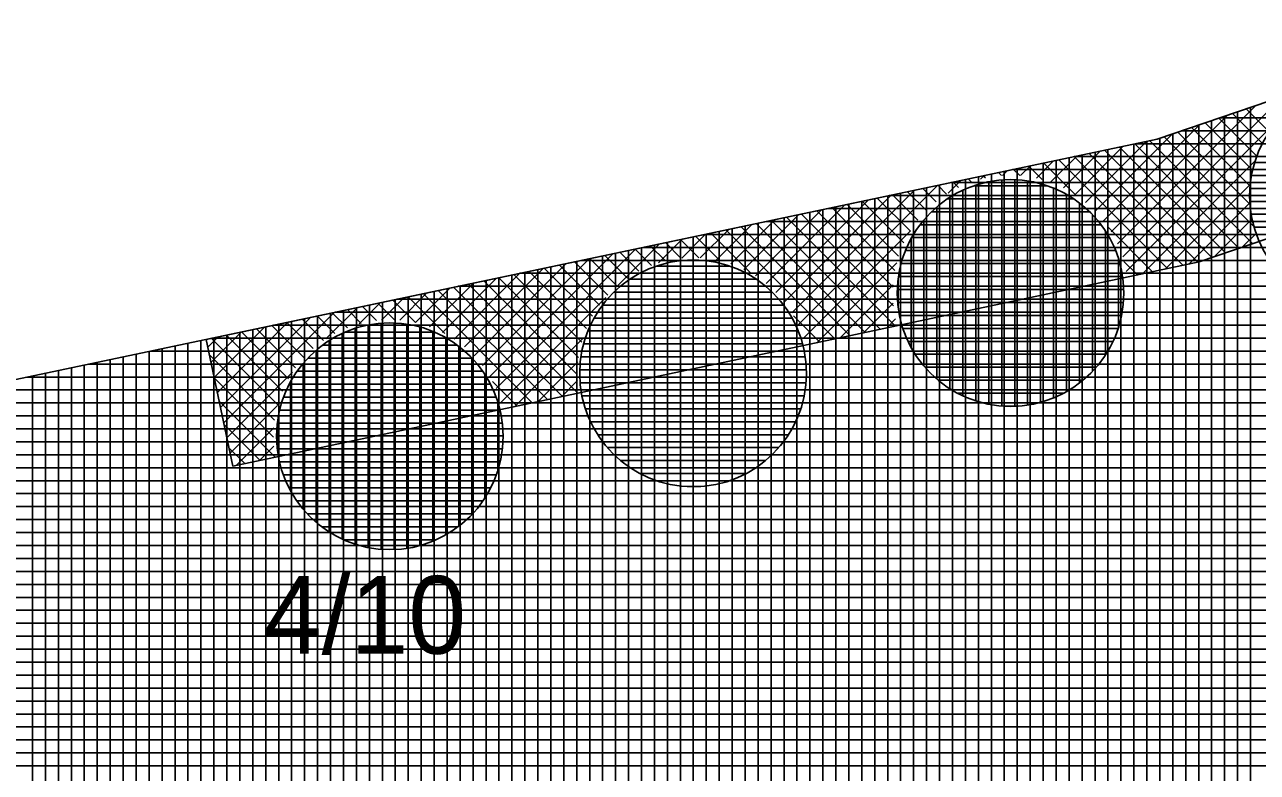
# Model space of a CAD drawing. Extents: x -565346 to -564154, y -1097386 to -1095620.
# Drawn here: x -564710.79 to -564691.76, y -1095762.08 to -1095750.54 of the extents above; entities that cross this region are included whole.
import ezdxf

# ---------------------------------------------------------------- set-up
doc = ezdxf.new("R2010")
doc.units = 0
for name, color, linetype in [('Vrstva 13', 7, 'Continuous'), ('Vrstva 40', 7, 'Continuous'), ('Vrstva 41', 7, 'Continuous'), ('Vrstva 42', 7, 'Continuous'), ('Vrstva 43', 7, 'Continuous'), ('Vrstva 44', 7, 'Continuous')]:
    doc.layers.add(name, color=color, linetype=linetype)

msp = doc.modelspace()

# ---------------------------------------------------------------- linework, layer by layer
at = {"layer": 'Vrstva 13'}
for p, q in [((-564693.31, -1095752.31), (-564631.48, -1095731.18)), ((-564772.2, -1095768.91), (-564693.31, -1095752.31))]:
    msp.add_line(p, q, dxfattribs=at)
at = {"layer": 'Vrstva 41'}
for p, q in [((-564693.787, -1095754.353), (-564690.931, -1095751.497)), ((-564693.843, -1095754.126), (-564691.36, -1095751.644)), ((-564693.923, -1095753.923), (-564691.79, -1095751.791)), ((-564691.685, -1095752.375), (-564692.148, -1095751.913)), ((-564691.58, -1095752.198), (-564691.937, -1095751.841)), ((-564694.137, -1095753.572), (-564692.65, -1095752.084)), ((-564694.021, -1095753.739), (-564692.22, -1095751.937)), ((-564691.839, -1095752.787), (-564692.569, -1095752.057)), ((-564691.772, -1095752.571), (-564692.359, -1095751.985)), ((-564694.269, -1095753.42), (-564693.079, -1095752.231)), ((-564691.819, -1095753.656), (-564693.202, -1095752.273)), ((-564691.879, -1095753.313), (-564692.991, -1095752.201)), ((-564691.878, -1095753.031), (-564692.78, -1095752.129)), ((-564694.757, -1095753.061), (-564694.192, -1095752.496)), ((-564694.578, -1095753.164), (-564693.834, -1095752.42)), ((-564694.415, -1095753.285), (-564693.476, -1095752.345)), ((-564692.469, -1095754.137), (-564694.125, -1095752.481)), ((-564692.258, -1095754.065), (-564693.891, -1095752.432)), ((-564692.048, -1095753.993), (-564693.657, -1095752.383)), ((-564691.837, -1095753.921), (-564693.424, -1095752.334)), ((-564695.173, -1095752.91), (-564694.909, -1095752.646)), ((-564694.564, -1095753.173), (-564695.059, -1095752.678)), ((-564694.955, -1095752.976), (-564694.55, -1095752.571)), ((-564693.149, -1095754.306), (-564694.826, -1095752.629)), ((-564692.915, -1095754.256), (-564694.592, -1095752.58)), ((-564692.682, -1095754.207), (-564694.358, -1095752.531)), ((-564693.539, -1095754.388), (-564691.802, -1095752.651)), ((-564696.038, -1095752.927), (-564695.983, -1095752.873)), ((-564695.962, -1095752.907), (-564695.994, -1095752.875)), ((-564695.714, -1095752.872), (-564695.76, -1095752.826)), ((-564695.7, -1095752.872), (-564695.625, -1095752.797)), ((-564695.431, -1095752.873), (-564695.527, -1095752.776)), ((-564695.418, -1095752.873), (-564695.267, -1095752.722)), ((-564695.087, -1095752.934), (-564695.293, -1095752.727)), ((-564698.852, -1095755.175), (-564696.7, -1095753.023)), ((-564696.723, -1095753.277), (-564696.929, -1095753.071)), ((-564696.56, -1095753.158), (-564696.695, -1095753.022)), ((-564696.535, -1095753.141), (-564696.342, -1095752.948)), ((-564696.379, -1095753.055), (-564696.461, -1095752.973)), ((-564696.181, -1095752.971), (-564696.228, -1095752.924)), ((-564693.181, -1095754.312), (-564691.876, -1095753.008)), ((-564699.199, -1095754.674), (-564697.774, -1095753.249)), ((-564699.067, -1095754.825), (-564697.416, -1095753.174)), ((-564698.951, -1095754.992), (-564697.058, -1095753.099)), ((-564697.12, -1095753.728), (-564697.63, -1095753.219)), ((-564697.003, -1095753.562), (-564697.396, -1095753.17)), ((-564696.871, -1095753.412), (-564697.162, -1095753.121)), ((-564699.511, -1095754.421), (-564698.491, -1095753.4)), ((-564699.347, -1095754.539), (-564698.133, -1095753.325)), ((-564697.388, -1095754.592), (-564698.564, -1095753.416)), ((-564697.359, -1095754.338), (-564698.331, -1095753.366)), ((-564697.301, -1095754.114), (-564698.097, -1095753.317)), ((-564697.22, -1095753.912), (-564697.863, -1095753.268)), ((-564692.822, -1095754.237), (-564691.88, -1095753.295)), ((-564700.113, -1095754.173), (-564699.566, -1095753.626)), ((-564699.892, -1095754.236), (-564699.207, -1095753.551)), ((-564699.692, -1095754.319), (-564698.849, -1095753.476)), ((-564697.819, -1095755.293), (-564699.499, -1095753.612)), ((-564697.585, -1095755.244), (-564699.265, -1095753.563)), ((-564697.352, -1095755.194), (-564699.032, -1095753.514)), ((-564697.382, -1095754.881), (-564698.798, -1095753.465)), ((-564692.424, -1095754.121), (-564691.848, -1095753.546)), ((-564700.65, -1095754.145), (-564700.282, -1095753.777)), ((-564700.055, -1095754.188), (-564700.434, -1095753.809)), ((-564700.364, -1095754.142), (-564699.924, -1095753.702)), ((-564699.588, -1095754.372), (-564700.2, -1095753.76)), ((-564698.286, -1095755.392), (-564699.966, -1095753.711)), ((-564698.052, -1095755.342), (-564699.733, -1095753.661)), ((-564698.772, -1095755.379), (-564697.117, -1095753.723)), ((-564693.382, -1095754.355), (-564694.063, -1095753.674)), ((-564691.994, -1095753.974), (-564691.785, -1095753.765)), ((-564703.513, -1095756.159), (-564701.357, -1095754.003)), ((-564701.647, -1095754.577), (-564700.998, -1095753.928)), ((-564701.116, -1095754.258), (-564701.369, -1095754.006)), ((-564700.901, -1095754.19), (-564701.135, -1095753.957)), ((-564701.006, -1095754.219), (-564700.64, -1095753.852)), ((-564700.662, -1095754.146), (-564700.901, -1095753.907)), ((-564700.385, -1095754.141), (-564700.668, -1095753.858)), ((-564703.725, -1095755.805), (-564702.073, -1095754.154)), ((-564703.61, -1095755.974), (-564701.715, -1095754.079)), ((-564701.79, -1095754.715), (-564702.303, -1095754.202)), ((-564701.647, -1095754.576), (-564702.07, -1095754.153)), ((-564701.487, -1095754.453), (-564701.836, -1095754.104)), ((-564701.31, -1095754.347), (-564701.602, -1095754.055)), ((-564693.616, -1095754.404), (-564693.824, -1095754.197)), ((-564704.163, -1095755.396), (-564703.148, -1095754.38)), ((-564704.001, -1095755.516), (-564702.789, -1095754.305)), ((-564703.855, -1095755.653), (-564702.431, -1095754.229)), ((-564702.193, -1095755.443), (-564703.238, -1095754.399)), ((-564702.121, -1095755.233), (-564703.004, -1095754.35)), ((-564702.028, -1095755.043), (-564702.771, -1095754.301)), ((-564701.918, -1095754.87), (-564702.537, -1095754.252)), ((-564698.561, -1095755.45), (-564697.331, -1095754.22)), ((-564704.54, -1095755.206), (-564703.864, -1095754.531)), ((-564704.342, -1095755.292), (-564703.506, -1095754.455)), ((-564702.488, -1095756.28), (-564704.173, -1095754.596)), ((-564702.255, -1095756.231), (-564703.939, -1095754.547)), ((-564702.261, -1095755.942), (-564703.705, -1095754.497)), ((-564702.243, -1095755.677), (-564703.472, -1095754.448)), ((-564698.202, -1095755.374), (-564697.386, -1095754.558)), ((-564705.284, -1095755.102), (-564704.939, -1095754.757)), ((-564705.002, -1095755.103), (-564704.581, -1095754.682)), ((-564704.307, -1095755.31), (-564704.874, -1095754.743)), ((-564704.757, -1095755.141), (-564704.222, -1095754.606)), ((-564702.955, -1095756.379), (-564704.64, -1095754.694)), ((-564702.722, -1095756.329), (-564704.406, -1095754.645)), ((-564703.436, -1095756.366), (-564701.821, -1095754.751)), ((-564706.141, -1095755.393), (-564705.655, -1095754.908)), ((-564705.595, -1095755.153), (-564705.808, -1095754.94)), ((-564705.626, -1095755.161), (-564705.297, -1095754.832)), ((-564705.358, -1095755.108), (-564705.575, -1095754.891)), ((-564705.083, -1095755.099), (-564705.341, -1095754.842)), ((-564704.759, -1095755.141), (-564705.107, -1095754.792)), ((-564697.843, -1095755.298), (-564697.385, -1095754.84)), ((-564707.816, -1095756.22), (-564706.73, -1095755.134)), ((-564707.767, -1095756.453), (-564706.372, -1095755.058)), ((-564707.717, -1095756.687), (-564706.013, -1095754.983)), ((-564706.338, -1095755.542), (-564706.743, -1095755.137)), ((-564706.179, -1095755.418), (-564706.509, -1095755.087)), ((-564706.003, -1095755.311), (-564706.276, -1095755.038)), ((-564705.809, -1095755.222), (-564706.042, -1095754.989)), ((-564698.519, -1095755.441), (-564698.922, -1095755.038)), ((-564697.485, -1095755.222), (-564697.348, -1095755.085)), ((-564707.914, -1095755.752), (-564707.446, -1095755.285)), ((-564707.865, -1095755.986), (-564707.088, -1095755.209)), ((-564706.811, -1095756.2), (-564707.678, -1095755.333)), ((-564706.719, -1095756.009), (-564707.444, -1095755.284)), ((-564706.609, -1095755.837), (-564707.21, -1095755.235)), ((-564706.481, -1095755.681), (-564706.977, -1095755.186)), ((-564707.963, -1095755.519), (-564707.805, -1095755.36)), ((-564706.883, -1095756.41), (-564707.911, -1095755.382)), ((-564703.223, -1095756.435), (-564702.179, -1095755.392)), ((-564706.933, -1095756.644), (-564707.938, -1095755.639)), ((-564707.668, -1095756.921), (-564706.655, -1095755.907)), ((-564702.864, -1095756.36), (-564702.253, -1095755.748)), ((-564706.951, -1095756.908), (-564707.863, -1095755.997)), ((-564703.189, -1095756.428), (-564703.57, -1095756.047)), ((-564702.506, -1095756.284), (-564702.256, -1095756.034)), ((-564706.925, -1095757.218), (-564707.787, -1095756.355)), ((-564707.619, -1095757.154), (-564706.887, -1095756.422)), ((-564707.158, -1095757.267), (-564707.712, -1095756.713)), ((-564707.527, -1095757.345), (-564706.946, -1095756.764)), ((-564707.168, -1095757.269), (-564706.945, -1095757.046)), ((-564707.391, -1095757.317), (-564707.637, -1095757.071))]:
    msp.add_line(p, q, dxfattribs=at)
at = {"layer": 'Vrstva 42'}
msp.add_lwpolyline([(-564707.989, -1095755.399), (-564707.577, -1095757.356), (-564692.663, -1095754.203), (-564630.833, -1095733.073), (-564590.007, -1095716.981), (-564573.006, -1095706.742), (-564516.181, -1095692.846), (-564453.911, -1095679.516), (-564393.952, -1095664.868), (-564326.83, -1095645.13), (-564326.21, -1095642.73), (-564394.52, -1095662.95), (-564454.33, -1095677.56), (-564516.6, -1095690.89), (-564574.04, -1095705.03), (-564590.74, -1095715.12), (-564631.48, -1095731.18), (-564693.31, -1095752.31)], close=True, dxfattribs=at)
at = {"layer": 'Vrstva 43'}
for p, q in [((-564692.07, -1095751.886), (-564692.07, -1095767.14)), ((-564691.87, -1095751.818), (-564691.87, -1095767.077)), ((-564692.67, -1095752.091), (-564692.67, -1095767.329)), ((-564692.47, -1095752.023), (-564692.47, -1095767.266)), ((-564644.124, -1095751.98), (-564692.344, -1095751.98)), ((-564692.27, -1095751.955), (-564692.27, -1095767.203)), ((-564693.27, -1095752.296), (-564693.27, -1095767.519)), ((-564693.07, -1095752.228), (-564693.07, -1095767.456)), ((-564644.757, -1095752.18), (-564692.93, -1095752.18)), ((-564692.87, -1095752.16), (-564692.87, -1095767.393)), ((-564694.07, -1095752.47), (-564694.07, -1095767.763)), ((-564693.87, -1095752.428), (-564693.87, -1095767.709)), ((-564693.67, -1095752.386), (-564693.67, -1095767.646)), ((-564645.389, -1095752.38), (-564693.643, -1095752.38)), ((-564693.47, -1095752.344), (-564693.47, -1095767.582)), ((-564695.07, -1095752.68), (-564695.07, -1095767.955)), ((-564694.87, -1095752.638), (-564694.87, -1095767.917)), ((-564694.67, -1095752.596), (-564694.67, -1095767.879)), ((-564646.022, -1095752.58), (-564694.593, -1095752.58)), ((-564694.47, -1095752.554), (-564694.47, -1095767.84)), ((-564694.27, -1095752.512), (-564694.27, -1095767.802)), ((-564695.87, -1095752.849), (-564695.87, -1095768.109)), ((-564695.67, -1095752.807), (-564695.67, -1095768.07)), ((-564646.654, -1095752.78), (-564695.544, -1095752.78)), ((-564695.47, -1095752.765), (-564695.47, -1095768.032)), ((-564695.27, -1095752.722), (-564695.27, -1095767.994)), ((-564696.87, -1095753.059), (-564696.87, -1095768.301)), ((-564696.67, -1095753.017), (-564696.67, -1095768.262)), ((-564647.287, -1095752.98), (-564696.494, -1095752.98)), ((-564696.47, -1095752.975), (-564696.47, -1095768.224)), ((-564696.27, -1095752.933), (-564696.27, -1095768.186)), ((-564696.07, -1095752.891), (-564696.07, -1095768.147)), ((-564697.67, -1095753.227), (-564697.67, -1095768.454)), ((-564697.47, -1095753.185), (-564697.47, -1095768.416)), ((-564647.92, -1095753.18), (-564697.445, -1095753.18)), ((-564697.27, -1095753.143), (-564697.27, -1095768.378)), ((-564697.07, -1095753.101), (-564697.07, -1095768.339)), ((-564698.67, -1095753.438), (-564698.67, -1095768.646)), ((-564698.47, -1095753.396), (-564698.47, -1095768.608)), ((-564648.552, -1095753.38), (-564698.395, -1095753.38)), ((-564698.27, -1095753.354), (-564698.27, -1095768.569)), ((-564698.07, -1095753.312), (-564698.07, -1095768.531)), ((-564697.87, -1095753.27), (-564697.87, -1095768.493)), ((-564699.47, -1095753.606), (-564699.47, -1095768.8)), ((-564649.185, -1095753.58), (-564699.346, -1095753.58)), ((-564699.27, -1095753.564), (-564699.27, -1095768.761)), ((-564699.07, -1095753.522), (-564699.07, -1095768.723)), ((-564698.87, -1095753.48), (-564698.87, -1095768.685)), ((-564700.47, -1095753.817), (-564700.47, -1095768.992)), ((-564649.817, -1095753.78), (-564700.296, -1095753.78)), ((-564700.27, -1095753.775), (-564700.27, -1095768.953)), ((-564700.07, -1095753.732), (-564700.07, -1095768.915)), ((-564699.87, -1095753.69), (-564699.87, -1095768.877)), ((-564699.67, -1095753.648), (-564699.67, -1095768.838)), ((-564701.27, -1095753.985), (-564701.27, -1095769.145)), ((-564650.45, -1095753.98), (-564701.247, -1095753.98)), ((-564701.07, -1095753.943), (-564701.07, -1095769.107)), ((-564700.87, -1095753.901), (-564700.87, -1095769.068)), ((-564700.67, -1095753.859), (-564700.67, -1095769.03)), ((-564702.27, -1095754.195), (-564702.27, -1095769.337)), ((-564651.082, -1095754.18), (-564702.197, -1095754.18)), ((-564702.07, -1095754.153), (-564702.07, -1095769.299)), ((-564701.87, -1095754.111), (-564701.87, -1095769.26)), ((-564701.67, -1095754.069), (-564701.67, -1095769.222)), ((-564701.47, -1095754.027), (-564701.47, -1095769.184)), ((-564703.27, -1095754.406), (-564703.27, -1095769.529)), ((-564651.715, -1095754.38), (-564703.147, -1095754.38)), ((-564703.07, -1095754.364), (-564703.07, -1095769.491)), ((-564702.87, -1095754.322), (-564702.87, -1095769.452)), ((-564702.67, -1095754.28), (-564702.67, -1095769.414)), ((-564702.47, -1095754.237), (-564702.47, -1095769.376)), ((-564652.347, -1095754.58), (-564704.098, -1095754.58)), ((-564704.07, -1095754.574), (-564704.07, -1095769.683)), ((-564703.87, -1095754.532), (-564703.87, -1095769.644)), ((-564703.67, -1095754.49), (-564703.67, -1095769.606)), ((-564703.47, -1095754.448), (-564703.47, -1095769.567)), ((-564705.07, -1095754.785), (-564705.07, -1095769.874)), ((-564652.98, -1095754.78), (-564705.048, -1095754.78)), ((-564704.87, -1095754.742), (-564704.87, -1095769.836)), ((-564704.67, -1095754.7), (-564704.67, -1095769.798)), ((-564704.47, -1095754.658), (-564704.47, -1095769.759)), ((-564704.27, -1095754.616), (-564704.27, -1095769.721)), ((-564705.87, -1095754.953), (-564705.87, -1095770.028)), ((-564705.67, -1095754.911), (-564705.67, -1095769.99)), ((-564705.47, -1095754.869), (-564705.47, -1095769.951)), ((-564705.27, -1095754.827), (-564705.27, -1095769.913)), ((-564706.87, -1095755.163), (-564706.87, -1095770.22)), ((-564706.67, -1095755.121), (-564706.67, -1095770.182)), ((-564706.47, -1095755.079), (-564706.47, -1095770.143)), ((-564706.27, -1095755.037), (-564706.27, -1095770.105)), ((-564706.07, -1095754.995), (-564706.07, -1095770.066)), ((-564653.612, -1095754.98), (-564705.999, -1095754.98)), ((-564707.67, -1095755.332), (-564707.67, -1095770.373)), ((-564707.47, -1095755.29), (-564707.47, -1095770.335)), ((-564707.27, -1095755.247), (-564707.27, -1095770.297)), ((-564707.07, -1095755.205), (-564707.07, -1095770.258)), ((-564654.245, -1095755.18), (-564706.949, -1095755.18)), ((-564708.67, -1095755.542), (-564708.67, -1095770.565)), ((-564708.47, -1095755.5), (-564708.47, -1095770.527)), ((-564708.27, -1095755.458), (-564708.27, -1095770.489)), ((-564708.07, -1095755.416), (-564708.07, -1095770.45)), ((-564654.877, -1095755.38), (-564707.9, -1095755.38)), ((-564707.87, -1095755.374), (-564707.87, -1095770.412)), ((-564709.47, -1095755.71), (-564709.47, -1095770.719)), ((-564709.27, -1095755.668), (-564709.27, -1095770.681)), ((-564709.07, -1095755.626), (-564709.07, -1095770.642)), ((-564708.87, -1095755.584), (-564708.87, -1095770.604)), ((-564655.51, -1095755.58), (-564708.85, -1095755.58)), ((-564710.47, -1095755.921), (-564710.47, -1095770.911)), ((-564710.27, -1095755.879), (-564710.27, -1095770.872)), ((-564710.07, -1095755.837), (-564710.07, -1095770.834)), ((-564709.87, -1095755.795), (-564709.87, -1095770.796)), ((-564656.143, -1095755.78), (-564709.801, -1095755.78)), ((-564709.67, -1095755.752), (-564709.67, -1095770.757)), ((-564656.775, -1095755.98), (-564710.751, -1095755.98)), ((-564710.67, -1095755.963), (-564710.67, -1095770.949)), ((-564657.408, -1095756.18), (-564711.702, -1095756.18)), ((-564658.04, -1095756.38), (-564712.652, -1095756.38)), ((-564658.673, -1095756.58), (-564713.603, -1095756.58)), ((-564659.305, -1095756.78), (-564714.553, -1095756.78)), ((-564659.938, -1095756.98), (-564715.504, -1095756.98)), ((-564660.57, -1095757.18), (-564716.454, -1095757.18)), ((-564661.203, -1095757.38), (-564717.405, -1095757.38)), ((-564661.835, -1095757.58), (-564718.355, -1095757.58)), ((-564662.468, -1095757.78), (-564719.306, -1095757.78)), ((-564663.1, -1095757.98), (-564720.256, -1095757.98)), ((-564663.733, -1095758.18), (-564721.207, -1095758.18)), ((-564664.366, -1095758.38), (-564722.157, -1095758.38)), ((-564664.998, -1095758.58), (-564723.108, -1095758.58)), ((-564665.631, -1095758.78), (-564724.058, -1095758.78)), ((-564666.263, -1095758.98), (-564725.009, -1095758.98)), ((-564666.896, -1095759.18), (-564725.959, -1095759.18)), ((-564667.528, -1095759.38), (-564726.91, -1095759.38)), ((-564668.161, -1095759.58), (-564727.86, -1095759.58)), ((-564668.793, -1095759.78), (-564728.811, -1095759.78)), ((-564669.426, -1095759.98), (-564729.761, -1095759.98)), ((-564670.058, -1095760.18), (-564730.711, -1095760.18)), ((-564670.691, -1095760.38), (-564731.662, -1095760.38)), ((-564671.323, -1095760.58), (-564732.612, -1095760.58)), ((-564671.956, -1095760.78), (-564733.563, -1095760.78)), ((-564672.589, -1095760.98), (-564734.513, -1095760.98)), ((-564673.221, -1095761.18), (-564735.464, -1095761.18)), ((-564673.854, -1095761.38), (-564736.414, -1095761.38)), ((-564674.486, -1095761.58), (-564737.365, -1095761.58)), ((-564675.119, -1095761.78), (-564738.315, -1095761.78)), ((-564675.751, -1095761.98), (-564739.266, -1095761.98))]:
    msp.add_line(p, q, dxfattribs=at)
msp.add_lwpolyline([(-564584.17, -1095730.99), (-564361.01, -1095672.63), (-564329.81, -1095662.26), (-564326.21, -1095642.73), (-564394.52, -1095662.95), (-564454.33, -1095677.56), (-564516.6, -1095690.89), (-564574.04, -1095705.03), (-564590.74, -1095715.12), (-564631.48, -1095731.18), (-564693.31, -1095752.31), (-564772.2, -1095768.91), (-564879.81, -1095788.15), (-565039.47, -1095811.86), (-565040.85, -1095849.94), (-565025.81, -1095848.33), (-565025.24, -1095824.91), (-564877.52, -1095802.97), (-564694, -1095767.75), (-564603.8, -1095739.23), (-564594.74, -1095734.52)], close=True, dxfattribs=at)
at = {"layer": 'Vrstva 44'}
for p, q in [((-564688.462, -1095752.67), (-564691.805, -1095752.67)), ((-564688.415, -1095752.87), (-564691.854, -1095752.87)), ((-564695.008, -1095753.03), (-564696.14, -1095753.03)), ((-564696.11, -1095753.02), (-564696.11, -1095756.348)), ((-564695.91, -1095752.968), (-564695.91, -1095756.4)), ((-564695.71, -1095752.94), (-564695.71, -1095756.427)), ((-564695.51, -1095752.937), (-564695.51, -1095756.431)), ((-564695.31, -1095752.956), (-564695.31, -1095756.413)), ((-564695.11, -1095752.999), (-564695.11, -1095756.371)), ((-564694.91, -1095753.066), (-564694.91, -1095756.301)), ((-564688.39, -1095753.07), (-564691.88, -1095753.07)), ((-564691.88, -1095753.073), (-564691.88, -1095753.286)), ((-564694.601, -1095753.23), (-564696.545, -1095753.23)), ((-564696.51, -1095753.206), (-564696.51, -1095756.162)), ((-564696.31, -1095753.098), (-564696.31, -1095756.27)), ((-564694.71, -1095753.164), (-564694.71, -1095756.204)), ((-564694.354, -1095753.43), (-564696.793, -1095753.43)), ((-564696.71, -1095753.355), (-564696.71, -1095756.013)), ((-564694.51, -1095753.297), (-564694.51, -1095756.072)), ((-564688.388, -1095753.27), (-564691.881, -1095753.27)), ((-564694.18, -1095753.63), (-564696.97, -1095753.63)), ((-564696.91, -1095753.556), (-564696.91, -1095755.814)), ((-564694.31, -1095753.476), (-564694.31, -1095755.892)), ((-564688.408, -1095753.47), (-564691.859, -1095753.47)), ((-564694.047, -1095753.83), (-564697.1, -1095753.83)), ((-564694.11, -1095753.728), (-564694.11, -1095755.639)), ((-564688.454, -1095753.67), (-564691.813, -1095753.67)), ((-564697.11, -1095753.849), (-564697.11, -1095755.52)), ((-564700.67, -1095754.187), (-564700.67, -1095757.662)), ((-564700.47, -1095754.175), (-564700.47, -1095757.672)), ((-564700.27, -1095754.187), (-564700.27, -1095757.66)), ((-564693.953, -1095754.03), (-564697.195, -1095754.03)), ((-564693.91, -1095754.143), (-564693.91, -1095755.219)), ((-564701.27, -1095754.366), (-564701.27, -1095757.482)), ((-564701.07, -1095754.28), (-564701.07, -1095757.567)), ((-564699.908, -1095754.27), (-564701.04, -1095754.27)), ((-564700.87, -1095754.221), (-564700.87, -1095757.628)), ((-564700.07, -1095754.223), (-564700.07, -1095757.625)), ((-564699.87, -1095754.284), (-564699.87, -1095757.566)), ((-564699.67, -1095754.371), (-564699.67, -1095757.476)), ((-564693.886, -1095754.23), (-564697.263, -1095754.23)), ((-564701.47, -1095754.487), (-564701.47, -1095757.361)), ((-564699.501, -1095754.47), (-564701.445, -1095754.47)), ((-564699.47, -1095754.493), (-564699.47, -1095757.355)), ((-564697.31, -1095754.476), (-564697.31, -1095754.899)), ((-564693.844, -1095754.43), (-564697.305, -1095754.43)), ((-564699.254, -1095754.67), (-564701.693, -1095754.67)), ((-564701.67, -1095754.646), (-564701.67, -1095757.2)), ((-564699.27, -1095754.656), (-564699.27, -1095757.192)), ((-564693.825, -1095754.63), (-564697.322, -1095754.63)), ((-564699.08, -1095754.87), (-564701.87, -1095754.87)), ((-564701.87, -1095754.87), (-564701.87, -1095756.977)), ((-564699.07, -1095754.883), (-564699.07, -1095756.968)), ((-564693.831, -1095754.83), (-564697.316, -1095754.83)), ((-564705.29, -1095755.15), (-564705.29, -1095758.637)), ((-564705.09, -1095755.147), (-564705.09, -1095758.641)), ((-564704.89, -1095755.166), (-564704.89, -1095758.623)), ((-564698.947, -1095755.07), (-564702, -1095755.07)), ((-564693.861, -1095755.03), (-564697.288, -1095755.03)), ((-564705.89, -1095755.308), (-564705.89, -1095758.48)), ((-564704.457, -1095755.29), (-564705.849, -1095755.29)), ((-564705.69, -1095755.23), (-564705.69, -1095758.558)), ((-564705.49, -1095755.178), (-564705.49, -1095758.61)), ((-564704.69, -1095755.209), (-564704.69, -1095758.581)), ((-564704.49, -1095755.276), (-564704.49, -1095758.511)), ((-564698.853, -1095755.27), (-564702.095, -1095755.27)), ((-564702.07, -1095755.208), (-564702.07, -1095756.642)), ((-564698.87, -1095755.225), (-564698.87, -1095756.618)), ((-564693.914, -1095755.23), (-564697.236, -1095755.23)), ((-564704.113, -1095755.49), (-564706.197, -1095755.49)), ((-564706.09, -1095755.416), (-564706.09, -1095758.372)), ((-564704.29, -1095755.374), (-564704.29, -1095758.414)), ((-564704.09, -1095755.507), (-564704.09, -1095758.282)), ((-564698.786, -1095755.47), (-564702.163, -1095755.47)), ((-564693.992, -1095755.43), (-564697.156, -1095755.43)), ((-564703.887, -1095755.69), (-564706.422, -1095755.69)), ((-564706.29, -1095755.565), (-564706.29, -1095758.223)), ((-564703.89, -1095755.686), (-564703.89, -1095758.102)), ((-564698.744, -1095755.67), (-564702.205, -1095755.67)), ((-564694.104, -1095755.63), (-564697.044, -1095755.63)), ((-564703.722, -1095755.89), (-564706.586, -1095755.89)), ((-564706.49, -1095755.766), (-564706.49, -1095758.024)), ((-564698.725, -1095755.87), (-564702.222, -1095755.87)), ((-564694.254, -1095755.83), (-564696.896, -1095755.83)), ((-564703.602, -1095756.09), (-564706.706, -1095756.09)), ((-564706.69, -1095756.059), (-564706.69, -1095757.73)), ((-564703.69, -1095755.938), (-564703.69, -1095757.849)), ((-564698.731, -1095756.07), (-564702.216, -1095756.07)), ((-564694.459, -1095756.03), (-564696.69, -1095756.03)), ((-564703.514, -1095756.29), (-564706.796, -1095756.29)), ((-564698.761, -1095756.27), (-564702.188, -1095756.27)), ((-564694.758, -1095756.23), (-564696.393, -1095756.23)), ((-564703.453, -1095756.49), (-564706.856, -1095756.49)), ((-564703.49, -1095756.353), (-564703.49, -1095757.429)), ((-564698.814, -1095756.47), (-564702.136, -1095756.47)), ((-564695.456, -1095756.43), (-564695.667, -1095756.43)), ((-564706.89, -1095756.686), (-564706.89, -1095757.109)), ((-564698.892, -1095756.67), (-564702.056, -1095756.67)), ((-564703.417, -1095756.69), (-564706.89, -1095756.69)), ((-564699.004, -1095756.87), (-564701.944, -1095756.87)), ((-564703.406, -1095756.89), (-564706.902, -1095756.89)), ((-564699.154, -1095757.07), (-564701.796, -1095757.07)), ((-564703.417, -1095757.09), (-564706.892, -1095757.09)), ((-564703.451, -1095757.29), (-564706.858, -1095757.29)), ((-564699.359, -1095757.27), (-564701.59, -1095757.27)), ((-564703.509, -1095757.49), (-564706.798, -1095757.49)), ((-564699.658, -1095757.47), (-564701.293, -1095757.47)), ((-564703.597, -1095757.69), (-564706.71, -1095757.69)), ((-564700.356, -1095757.67), (-564700.567, -1095757.67)), ((-564703.718, -1095757.89), (-564706.592, -1095757.89)), ((-564703.878, -1095758.09), (-564706.429, -1095758.09)), ((-564704.1, -1095758.29), (-564706.207, -1095758.29)), ((-564704.441, -1095758.49), (-564705.867, -1095758.49))]:
    msp.add_line(p, q, dxfattribs=at)
for centre in [(-564690.134, -1095753.184), (-564695.574, -1095754.684), (-564700.474, -1095755.924), (-564705.154, -1095756.894)]:
    msp.add_circle(centre, 1.75, dxfattribs=at)

# ---------------------------------------------------------------- texts
at = {"layer": 'Vrstva 40'}
msp.add_text('4/10', height=1.2, dxfattribs=at).set_placement((-564707.1, -1095760.25))

doc.saveas('drawing.dxf')
